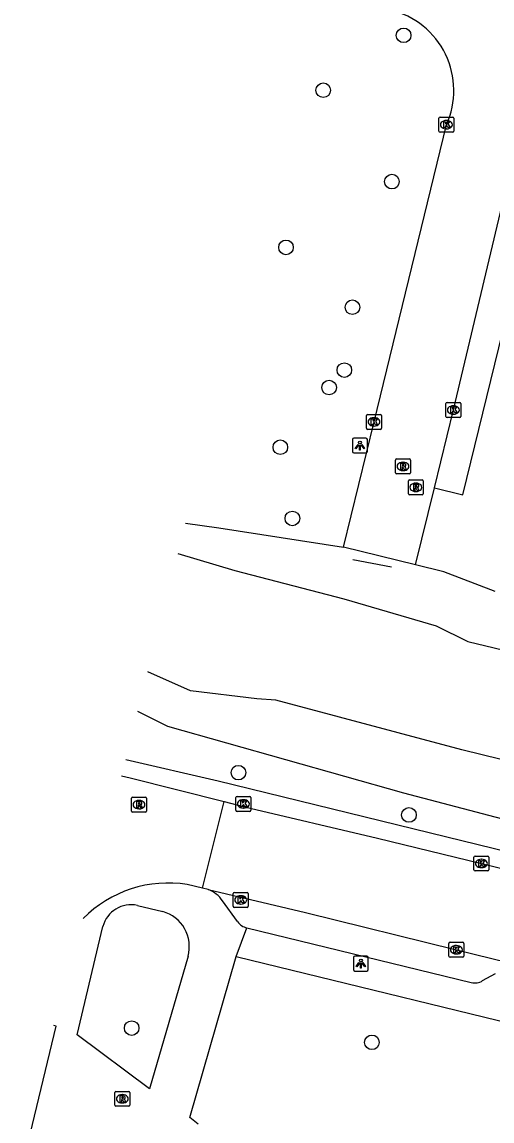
# Model space of a CAD drawing. Extents: x 163268 to 164360, y 381529 to 382285.
# Drawn here: x 163786.2 to 163817.7, y 382163.7 to 382237.2 of the extents above; entities that cross this region are included whole.
import ezdxf

# ---------------------------------------------------------------- set-up
doc = ezdxf.new("R2010")
doc.units = 0
for name, color, linetype in [('IMGEO_Boom', 7, 'Continuous'), ('IMGEO_Groenvoorziening', 7, 'Continuous'), ('IMGEO_Hek', 7, 'Continuous'), ('IMGEO_Kolk', 7, 'Continuous'), ('IMGEO_Lichtpunt', 7, 'Continuous'), ('IMGEO_Rijbaan_lokaal_gesloten', 7, 'Continuous'), ('IMGEO_Rijbaan_lokaal_open', 7, 'Continuous'), ('IMGEO_Rioolput', 7, 'Continuous'), ('IMGEO_Voetpad_open', 7, 'Continuous'), ('IMGEO_Waterloop', 7, 'Continuous')]:
    doc.layers.add(name, color=color, linetype=linetype)

msp = doc.modelspace()

# ---------------------------------------------------------------- linework, layer by layer
at = {"layer": 'IMGEO_Boom'}
for centre in [(163811.735, 382236.332), (163806.347, 382232.657), (163810.947, 382226.541), (163803.851, 382222.139), (163808.309, 382218.136), (163807.763, 382213.924), (163806.741, 382212.761), (163803.473, 382208.765), (163804.281, 382203.999), (163800.668, 382186.981), (163812.092, 382184.15), (163793.513, 382169.885), (163809.607, 382168.93)]:
    msp.add_circle(centre, 0.489, dxfattribs=at)
at = {"layer": 'IMGEO_Groenvoorziening'}
for points in [[(163797.119, 382203.681), (163799.361, 382203.372), (163807.708, 382202.068)], [(163817.871, 382199.104), (163814.432, 382200.431), (163812.542, 382200.891)], [(163853.204, 382175.038), (163829.348, 382180.985), (163811.747, 382185.605), (163795.941, 382190.081), (163793.926, 382191.067)]]:
    msp.add_lwpolyline(points, dxfattribs=at)
at = {"layer": 'IMGEO_Hek'}
msp.add_lwpolyline([(163810.934, 382200.738), (163808.326, 382201.225)], dxfattribs=at)
at = {"layer": 'IMGEO_Kolk'}
for p, q in [((163814.104, 382229.928), (163814.104, 382230.78)), ((163814.179, 382230.854), (163815.031, 382230.854)), ((163814.592, 382230.634), (163814.617, 382230.634)), ((163815.105, 382230.78), (163815.105, 382229.928)), ((163815.031, 382229.854), (163814.179, 382229.854)), ((163814.615, 382230.074), (163814.59, 382230.074)), ((163814.571, 382210.831), (163814.571, 382211.683)), ((163814.646, 382211.757), (163815.498, 382211.757)), ((163815.059, 382211.537), (163815.084, 382211.537)), ((163815.572, 382211.683), (163815.572, 382210.831)), ((163809.249, 382210.035), (163809.249, 382210.887)), ((163809.324, 382210.961), (163810.176, 382210.961)), ((163809.737, 382210.741), (163809.762, 382210.741)), ((163810.25, 382210.887), (163810.25, 382210.035)), ((163815.498, 382210.757), (163814.646, 382210.757)), ((163815.082, 382210.977), (163815.057, 382210.977)), ((163810.176, 382209.961), (163809.324, 382209.961)), ((163809.76, 382210.181), (163809.735, 382210.181)), ((163800.571, 382185.389), (163801.423, 382185.389)), ((163800.496, 382184.463), (163800.496, 382185.315)), ((163801.007, 382184.609), (163800.982, 382184.609)), ((163800.984, 382185.169), (163801.009, 382185.169)), ((163801.497, 382185.315), (163801.497, 382184.463)), ((163801.423, 382184.389), (163800.571, 382184.389)), ((163816.449, 382180.476), (163816.449, 382181.328)), ((163816.524, 382181.402), (163817.376, 382181.402)), ((163816.937, 382181.182), (163816.962, 382181.182)), ((163817.45, 382181.328), (163817.45, 382180.476)), ((163817.376, 382180.402), (163816.524, 382180.402)), ((163816.96, 382180.622), (163816.935, 382180.622)), ((163800.321, 382178.039), (163800.321, 382178.891)), ((163800.396, 382178.965), (163801.248, 382178.965)), ((163800.809, 382178.745), (163800.834, 382178.745)), ((163801.322, 382178.891), (163801.322, 382178.039)), ((163800.832, 382178.185), (163800.807, 382178.185)), ((163801.248, 382177.965), (163800.396, 382177.965)), ((163814.77, 382174.705), (163814.77, 382175.557)), ((163814.845, 382175.631), (163815.697, 382175.631)), ((163815.258, 382175.411), (163815.283, 382175.411)), ((163815.771, 382175.557), (163815.771, 382174.705)), ((163815.697, 382174.631), (163814.845, 382174.631)), ((163815.281, 382174.851), (163815.256, 382174.851))]:
    msp.add_line(p, q, dxfattribs=at)
for points in [[(163814.104, 382229.928), (163814.104, 382230.78)], [(163814.179, 382230.854), (163815.031, 382230.854)], [(163814.425, 382230.554), (163814.548, 382230.554), (163814.548, 382230.403), (163814.678, 382230.554), (163814.842, 382230.554), (163814.696, 382230.403), (163814.849, 382230.154), (163814.697, 382230.154), (163814.612, 382230.318), (163814.548, 382230.251), (163814.548, 382230.154), (163814.425, 382230.154), (163814.425, 382230.554)], [(163815.105, 382230.78), (163815.105, 382229.928)], [(163815.031, 382229.854), (163814.179, 382229.854)], [(163814.571, 382210.831), (163814.571, 382211.683)], [(163814.646, 382211.757), (163815.498, 382211.757)], [(163814.892, 382211.457), (163815.015, 382211.457), (163815.015, 382211.306), (163815.145, 382211.457), (163815.309, 382211.457), (163815.163, 382211.306), (163815.316, 382211.057), (163815.164, 382211.057), (163815.079, 382211.221), (163815.015, 382211.154), (163815.015, 382211.057), (163814.892, 382211.057), (163814.892, 382211.457)], [(163815.572, 382211.683), (163815.572, 382210.831)], [(163809.249, 382210.035), (163809.249, 382210.887)], [(163809.324, 382210.961), (163810.176, 382210.961)], [(163809.57, 382210.661), (163809.693, 382210.661), (163809.693, 382210.51), (163809.823, 382210.661), (163809.987, 382210.661), (163809.841, 382210.51), (163809.994, 382210.261), (163809.842, 382210.261), (163809.757, 382210.425), (163809.693, 382210.358), (163809.693, 382210.261), (163809.57, 382210.261), (163809.57, 382210.661)], [(163810.25, 382210.887), (163810.25, 382210.035)], [(163815.498, 382210.757), (163814.646, 382210.757)], [(163810.176, 382209.961), (163809.324, 382209.961)], [(163800.571, 382185.389), (163801.423, 382185.389)], [(163800.496, 382184.463), (163800.496, 382185.315)], [(163800.817, 382185.089), (163800.94, 382185.089), (163800.94, 382184.938), (163801.07, 382185.089), (163801.234, 382185.089), (163801.088, 382184.938), (163801.241, 382184.689), (163801.089, 382184.689), (163801.004, 382184.853), (163800.94, 382184.786), (163800.94, 382184.689), (163800.817, 382184.689), (163800.817, 382185.089)], [(163801.497, 382185.315), (163801.497, 382184.463)], [(163801.423, 382184.389), (163800.571, 382184.389)], [(163816.449, 382180.476), (163816.449, 382181.328)], [(163816.524, 382181.402), (163817.376, 382181.402)], [(163816.77, 382181.102), (163816.893, 382181.102), (163816.893, 382180.951), (163817.023, 382181.102), (163817.187, 382181.102), (163817.041, 382180.951), (163817.194, 382180.702), (163817.042, 382180.702), (163816.957, 382180.866), (163816.893, 382180.799), (163816.893, 382180.702), (163816.77, 382180.702), (163816.77, 382181.102)], [(163817.45, 382181.328), (163817.45, 382180.476)], [(163817.376, 382180.402), (163816.524, 382180.402)], [(163800.321, 382178.039), (163800.321, 382178.891)], [(163800.396, 382178.965), (163801.248, 382178.965)], [(163801.322, 382178.891), (163801.322, 382178.039)], [(163800.642, 382178.665), (163800.765, 382178.665), (163800.765, 382178.514), (163800.895, 382178.665), (163801.059, 382178.665), (163800.913, 382178.514), (163801.066, 382178.265), (163800.914, 382178.265), (163800.829, 382178.429), (163800.765, 382178.362), (163800.765, 382178.265), (163800.642, 382178.265), (163800.642, 382178.665)], [(163801.248, 382177.965), (163800.396, 382177.965)], [(163814.77, 382174.705), (163814.77, 382175.557)], [(163814.845, 382175.631), (163815.697, 382175.631)], [(163815.091, 382175.331), (163815.214, 382175.331), (163815.214, 382175.18), (163815.344, 382175.331), (163815.508, 382175.331), (163815.362, 382175.18), (163815.515, 382174.931), (163815.363, 382174.931), (163815.278, 382175.095), (163815.214, 382175.028), (163815.214, 382174.931), (163815.091, 382174.931), (163815.091, 382175.331)], [(163815.771, 382175.557), (163815.771, 382174.705)], [(163815.697, 382174.631), (163814.845, 382174.631)]]:
    msp.add_lwpolyline(points, dxfattribs=at)
for centre, start, end in [((163814.181, 382230.778), 91.55205, 178.44795), ((163814.181, 382230.778), 91.55205, 178.44795), ((163815.029, 382230.778), 1.55205, 88.44795), ((163815.029, 382230.778), 1.55205, 88.44795), ((163814.181, 382229.93), 181.55205, 268.44795), ((163814.181, 382229.93), 181.55205, 268.44795), ((163815.029, 382229.93), 271.55205, 358.44795), ((163815.029, 382229.93), 271.55205, 358.44795), ((163814.648, 382211.681), 91.55205, 178.44795), ((163814.648, 382211.681), 91.55205, 178.44795), ((163815.496, 382211.681), 1.55205, 88.44795), ((163815.496, 382211.681), 1.55205, 88.44795), ((163809.326, 382210.885), 91.55205, 178.44795), ((163809.326, 382210.885), 91.55205, 178.44795), ((163810.174, 382210.885), 1.55205, 88.44795), ((163810.174, 382210.885), 1.55205, 88.44795), ((163814.648, 382210.833), 181.55205, 268.44795), ((163814.648, 382210.833), 181.55205, 268.44795), ((163815.496, 382210.833), 271.55205, 358.44795), ((163815.496, 382210.833), 271.55205, 358.44795), ((163809.326, 382210.037), 181.55205, 268.44795), ((163809.326, 382210.037), 181.55205, 268.44795), ((163810.174, 382210.037), 271.55205, 358.44795), ((163810.174, 382210.037), 271.55205, 358.44795), ((163800.573, 382185.313), 91.55205, 178.44795), ((163800.573, 382185.313), 91.55205, 178.44795), ((163801.421, 382185.313), 1.55205, 88.44795), ((163801.421, 382185.313), 1.55205, 88.44795), ((163800.573, 382184.465), 181.55205, 268.44795), ((163800.573, 382184.465), 181.55205, 268.44795), ((163801.421, 382184.465), 271.55205, 358.44795), ((163801.421, 382184.465), 271.55205, 358.44795), ((163816.526, 382181.326), 91.55205, 178.44795), ((163816.526, 382181.326), 91.55205, 178.44795), ((163817.374, 382181.326), 1.55205, 88.44795), ((163817.374, 382181.326), 1.55205, 88.44795), ((163816.526, 382180.478), 181.55205, 268.44795), ((163816.526, 382180.478), 181.55205, 268.44795), ((163817.374, 382180.478), 271.55205, 358.44795), ((163817.374, 382180.478), 271.55205, 358.44795), ((163800.398, 382178.889), 91.55205, 178.44795), ((163800.398, 382178.889), 91.55205, 178.44795), ((163801.246, 382178.889), 1.55205, 88.44795), ((163801.246, 382178.889), 1.55205, 88.44795), ((163800.398, 382178.041), 181.55205, 268.44795), ((163800.398, 382178.041), 181.55205, 268.44795), ((163801.246, 382178.041), 271.55205, 358.44795), ((163801.246, 382178.041), 271.55205, 358.44795), ((163814.847, 382175.555), 91.55205, 178.44795), ((163814.847, 382175.555), 91.55205, 178.44795), ((163815.695, 382175.555), 1.55205, 88.44795), ((163815.695, 382175.555), 1.55205, 88.44795), ((163814.847, 382174.707), 181.55205, 268.44795), ((163814.847, 382174.707), 181.55205, 268.44795), ((163815.695, 382174.707), 271.55205, 358.44795), ((163815.695, 382174.707), 271.55205, 358.44795)]:
    msp.add_arc(centre, 0.0765, start, end, dxfattribs=at)
for centre, major_axis, ratio, start_param, end_param in [((163814.591, 382230.354), (-0.387, 0.002), 0.722429, 4.712389, 7.853982), ((163814.616, 382230.354), (-0.39, 0.002), 0.717154, 1.570796, 4.712389), ((163815.058, 382211.257), (-0.387, 0.002), 0.722429, 4.712389, 7.853982), ((163815.083, 382211.257), (-0.39, 0.002), 0.717154, 1.570796, 4.712389), ((163809.736, 382210.461), (-0.387, 0.002), 0.722429, 4.712389, 7.853982), ((163809.761, 382210.461), (-0.39, 0.002), 0.717154, 1.570796, 4.712389), ((163800.983, 382184.889), (-0.387, 0.002), 0.722429, 4.712389, 7.853982), ((163801.008, 382184.889), (-0.39, 0.002), 0.717154, 1.570796, 4.712389), ((163816.936, 382180.902), (-0.387, 0.002), 0.722429, 4.712389, 7.853982), ((163816.961, 382180.902), (-0.39, 0.002), 0.717154, 1.570796, 4.712389), ((163800.808, 382178.465), (-0.387, 0.002), 0.722429, 4.712389, 7.853982), ((163800.833, 382178.465), (-0.39, 0.002), 0.717154, 1.570796, 4.712389), ((163815.257, 382175.131), (-0.387, 0.002), 0.722429, 4.712389, 7.853982), ((163815.282, 382175.131), (-0.39, 0.002), 0.717154, 1.570796, 4.712389)]:
    msp.add_ellipse(centre, major_axis=major_axis, ratio=ratio, start_param=start_param, end_param=end_param, dxfattribs=at)
at = {"layer": 'IMGEO_Lichtpunt'}
for p, q in [((163808.309, 382209.283), (163808.309, 382208.476)), ((163808.309, 382209.283), (163808.309, 382208.476)), ((163809.211, 382209.378), (163808.403, 382209.378)), ((163809.211, 382209.378), (163808.403, 382209.378)), ((163809.305, 382208.476), (163809.305, 382209.283)), ((163809.305, 382208.476), (163809.305, 382209.283)), ((163808.403, 382208.382), (163809.211, 382208.382)), ((163808.403, 382208.382), (163809.211, 382208.382)), ((163808.371, 382174.604), (163808.371, 382173.797)), ((163808.371, 382174.604), (163808.371, 382173.797)), ((163809.273, 382174.699), (163808.465, 382174.699)), ((163809.273, 382174.699), (163808.465, 382174.699)), ((163809.367, 382173.797), (163809.367, 382174.604)), ((163809.367, 382173.797), (163809.367, 382174.604)), ((163808.465, 382173.703), (163809.273, 382173.703)), ((163808.465, 382173.703), (163809.273, 382173.703))]:
    msp.add_line(p, q, dxfattribs=at)
for points in [[(163808.683, 382208.947), (163808.722, 382208.919), (163808.534, 382208.657), (163808.496, 382208.684), (163808.683, 382208.947)], [(163808.785, 382208.899), (163808.832, 382208.899), (163808.832, 382208.577), (163808.785, 382208.577), (163808.785, 382208.899)], [(163808.895, 382208.919), (163808.933, 382208.946), (163809.12, 382208.684), (163809.081, 382208.656), (163808.895, 382208.919)], [(163808.745, 382174.268), (163808.784, 382174.24), (163808.596, 382173.978), (163808.558, 382174.005), (163808.745, 382174.268)], [(163808.847, 382174.22), (163808.894, 382174.22), (163808.894, 382173.898), (163808.847, 382173.898), (163808.847, 382174.22)], [(163808.957, 382174.24), (163808.995, 382174.267), (163809.182, 382174.005), (163809.143, 382173.977), (163808.957, 382174.24)]]:
    msp.add_lwpolyline(points, dxfattribs=at)
for centre in [(163808.808, 382209.081), (163808.87, 382174.402)]:
    msp.add_circle(centre, 0.0994, dxfattribs=at)
for centre, start, end in [((163808.403, 382209.283), 90, 180), ((163808.403, 382209.283), 90, 180), ((163809.211, 382209.283), 0, 90), ((163809.211, 382209.283), 0, 90), ((163808.403, 382208.476), 180, 270), ((163808.403, 382208.476), 180, 270), ((163809.211, 382208.476), 270, 0), ((163809.211, 382208.476), 270, 360), ((163808.465, 382174.604), 90, 180), ((163808.465, 382174.604), 90, 180), ((163809.273, 382174.604), 0, 90), ((163809.273, 382174.604), 0, 90), ((163808.465, 382173.797), 180, 270), ((163808.465, 382173.797), 180, 270), ((163809.273, 382173.797), 270, 0), ((163809.273, 382173.797), 270, 360)]:
    msp.add_arc(centre, 0.0946, start, end, dxfattribs=at)
at = {"layer": 'IMGEO_Rijbaan_lokaal_gesloten'}
for points in [[(163792.837, 382186.765), (163793.404, 382186.626), (163799.709, 382185.043)], [(163798.25, 382179.249), (163799.709, 382185.043)], [(163799.709, 382185.043), (163801.075, 382184.7), (163809.988, 382182.603), (163816.949, 382180.901), (163832.919, 382177.001), (163848.935, 382173.119), (163854.476, 382171.773)], [(163798.25, 382179.249), (163797.236, 382179.493)], [(163798.642, 382179.156), (163798.25, 382179.249)], [(163798.642, 382179.156), (163805.152, 382177.618), (163815.272, 382175.133), (163831.5, 382171.161), (163852.615, 382166.02)]]:
    msp.add_lwpolyline(points, dxfattribs=at)
msp.add_arc((163795.957, 382171.612), 7.984, 80.78543, 135.43872, dxfattribs=at)
at = {"layer": 'IMGEO_Rijbaan_lokaal_open'}
for points in [[(163813.798, 382206.04), (163815.071, 382211.257), (163819.106, 382228.163), (163820.259, 382232.933), (163820.543, 382233.681)], [(163807.708, 382202.068), (163809.751, 382210.461), (163814.606, 382230.353)], [(163812.542, 382200.891), (163813.798, 382206.04)], [(163812.542, 382200.891), (163807.708, 382202.068)]]:
    msp.add_lwpolyline(points, dxfattribs=at)
msp.add_arc((163809.557, 382232.642), 5.544, 335.61443, 76.21205, dxfattribs=at)
at = {"layer": 'IMGEO_Rioolput'}
for p, q in [((163811.193, 382207.056), (163811.193, 382207.908)), ((163811.268, 382207.982), (163812.12, 382207.982)), ((163811.681, 382207.762), (163811.706, 382207.762)), ((163812.194, 382207.908), (163812.194, 382207.056)), ((163812.12, 382206.982), (163811.268, 382206.982)), ((163811.704, 382207.202), (163811.679, 382207.202)), ((163812.053, 382205.652), (163812.053, 382206.504)), ((163812.128, 382206.578), (163812.98, 382206.578)), ((163812.541, 382206.358), (163812.566, 382206.358)), ((163813.054, 382206.504), (163813.054, 382205.652)), ((163812.98, 382205.578), (163812.128, 382205.578)), ((163812.564, 382205.798), (163812.539, 382205.798)), ((163793.577, 382185.341), (163794.429, 382185.341)), ((163793.502, 382184.415), (163793.502, 382185.267)), ((163793.99, 382185.121), (163794.015, 382185.121)), ((163794.503, 382185.267), (163794.503, 382184.415)), ((163794.429, 382184.341), (163793.577, 382184.341)), ((163794.013, 382184.561), (163793.988, 382184.561)), ((163792.384, 382164.725), (163792.384, 382165.577)), ((163792.459, 382165.651), (163793.311, 382165.651)), ((163793.385, 382165.577), (163793.385, 382164.725)), ((163792.895, 382164.871), (163792.87, 382164.871)), ((163792.872, 382165.431), (163792.897, 382165.431)), ((163793.311, 382164.651), (163792.459, 382164.651))]:
    msp.add_line(p, q, dxfattribs=at)
for points in [[(163811.193, 382207.056), (163811.193, 382207.908)], [(163811.268, 382207.982), (163812.12, 382207.982)], [(163811.782, 382207.68), (163811.53, 382207.682), (163811.53, 382207.282)], [(163811.53, 382207.282), (163811.654, 382207.282), (163811.654, 382207.444), (163811.665, 382207.444)], [(163811.708, 382207.601), (163811.654, 382207.601), (163811.654, 382207.52)], [(163811.654, 382207.52), (163811.706, 382207.52)], [(163811.712, 382207.415), (163811.783, 382207.282), (163811.923, 382207.282), (163811.858, 382207.408)], [(163812.194, 382207.908), (163812.194, 382207.056)], [(163812.12, 382206.982), (163811.268, 382206.982)], [(163812.053, 382205.652), (163812.053, 382206.504)], [(163812.128, 382206.578), (163812.98, 382206.578)], [(163812.642, 382206.276), (163812.39, 382206.278), (163812.39, 382205.878)], [(163812.39, 382205.878), (163812.514, 382205.878), (163812.514, 382206.04), (163812.525, 382206.04)], [(163812.568, 382206.197), (163812.514, 382206.197), (163812.514, 382206.116)], [(163812.514, 382206.116), (163812.566, 382206.116)], [(163812.572, 382206.011), (163812.643, 382205.878), (163812.783, 382205.878), (163812.718, 382206.004)], [(163813.054, 382206.504), (163813.054, 382205.652)], [(163812.98, 382205.578), (163812.128, 382205.578)], [(163793.577, 382185.341), (163794.429, 382185.341)], [(163793.502, 382184.415), (163793.502, 382185.267)], [(163794.091, 382185.039), (163793.839, 382185.041), (163793.839, 382184.641)], [(163793.839, 382184.641), (163793.963, 382184.641), (163793.963, 382184.803), (163793.974, 382184.803)], [(163794.017, 382184.96), (163793.963, 382184.96), (163793.963, 382184.879)], [(163793.963, 382184.879), (163794.015, 382184.879)], [(163794.021, 382184.774), (163794.092, 382184.641), (163794.232, 382184.641), (163794.167, 382184.767)], [(163794.503, 382185.267), (163794.503, 382184.415)], [(163794.429, 382184.341), (163793.577, 382184.341)], [(163792.384, 382164.725), (163792.384, 382165.577)], [(163792.459, 382165.651), (163793.311, 382165.651)], [(163793.385, 382165.577), (163793.385, 382164.725)], [(163792.973, 382165.349), (163792.721, 382165.351), (163792.721, 382164.951)], [(163792.721, 382164.951), (163792.845, 382164.951), (163792.845, 382165.113), (163792.856, 382165.113)], [(163792.899, 382165.27), (163792.845, 382165.27), (163792.845, 382165.189)], [(163792.845, 382165.189), (163792.897, 382165.189)], [(163792.903, 382165.084), (163792.974, 382164.951), (163793.114, 382164.951), (163793.049, 382165.077)], [(163793.311, 382164.651), (163792.459, 382164.651)]]:
    msp.add_lwpolyline(points, dxfattribs=at)
for centre, radius, start, end in [((163811.27, 382207.906), 0.0765, 91.55205, 178.44795), ((163811.27, 382207.906), 0.0765, 91.55205, 178.44795), ((163811.664, 382207.391), 0.0533, 26.02933, 88.69889), ((163811.69, 382207.709), 0.19, 274.7715, 282.96867), ((163811.714, 382207.505), 0.0964, 77.00612, 93.18647), ((163811.728, 382207.562), 0.0378, 276.66336, 79.67722), ((163811.781, 382207.57), 0.109, 350.36119, 89.41601), ((163811.779, 382207.57), 0.112, 277.58423, 350.98172), ((163811.763, 382207.355), 0.108, 29.51342, 73.79051), ((163812.118, 382207.906), 0.0765, 1.55205, 88.44795), ((163812.118, 382207.906), 0.0765, 1.55205, 88.44795), ((163811.27, 382207.058), 0.0765, 181.55205, 268.44795), ((163811.27, 382207.058), 0.0765, 181.55205, 268.44795), ((163812.118, 382207.058), 0.0765, 271.55205, 358.44795), ((163812.118, 382207.058), 0.0765, 271.55205, 358.44795), ((163812.13, 382206.502), 0.0765, 91.55205, 178.44795), ((163812.13, 382206.502), 0.0765, 91.55205, 178.44795), ((163812.524, 382205.987), 0.0533, 26.02933, 88.69889), ((163812.55, 382206.305), 0.19, 274.7715, 282.96867), ((163812.574, 382206.101), 0.0964, 77.00612, 93.18647), ((163812.588, 382206.158), 0.0378, 276.66336, 79.67722), ((163812.641, 382206.166), 0.109, 350.36119, 89.41601), ((163812.639, 382206.166), 0.112, 277.58423, 350.98172), ((163812.623, 382205.951), 0.108, 29.51342, 73.79051), ((163812.978, 382206.502), 0.0765, 1.55205, 88.44795), ((163812.978, 382206.502), 0.0765, 1.55205, 88.44795), ((163812.13, 382205.654), 0.0765, 181.55205, 268.44795), ((163812.13, 382205.654), 0.0765, 181.55205, 268.44795), ((163812.978, 382205.654), 0.0765, 271.55205, 358.44795), ((163812.978, 382205.654), 0.0765, 271.55205, 358.44795), ((163793.579, 382185.265), 0.0765, 91.55205, 178.44795), ((163793.579, 382185.265), 0.0765, 91.55205, 178.44795), ((163794.427, 382185.265), 0.0765, 1.55205, 88.44795), ((163794.427, 382185.265), 0.0765, 1.55205, 88.44795), ((163793.973, 382184.75), 0.0533, 26.02933, 88.69889), ((163793.999, 382185.068), 0.19, 274.7715, 282.96867), ((163794.023, 382184.864), 0.0964, 77.00612, 93.18647), ((163794.037, 382184.921), 0.0378, 276.66336, 79.67722), ((163794.09, 382184.929), 0.109, 350.36119, 89.41601), ((163794.088, 382184.929), 0.112, 277.58423, 350.98172), ((163794.072, 382184.714), 0.108, 29.51342, 73.79051), ((163793.579, 382184.417), 0.0765, 181.55205, 268.44795), ((163793.579, 382184.417), 0.0765, 181.55205, 268.44795), ((163794.427, 382184.417), 0.0765, 271.55205, 358.44795), ((163794.427, 382184.417), 0.0765, 271.55205, 358.44795), ((163792.461, 382165.575), 0.0765, 91.55205, 178.44795), ((163792.461, 382165.575), 0.0765, 91.55205, 178.44795), ((163793.309, 382165.575), 0.0765, 1.55205, 88.44795), ((163793.309, 382165.575), 0.0765, 1.55205, 88.44795), ((163792.855, 382165.06), 0.0533, 26.02933, 88.69889), ((163792.881, 382165.378), 0.19, 274.7715, 282.96867), ((163792.905, 382165.174), 0.0964, 77.00612, 93.18647), ((163792.919, 382165.231), 0.0378, 276.66336, 79.67722), ((163792.972, 382165.239), 0.109, 350.36119, 89.41601), ((163792.97, 382165.239), 0.112, 277.58423, 350.98172), ((163792.954, 382165.024), 0.108, 29.51342, 73.79051), ((163792.461, 382164.727), 0.0765, 181.55205, 268.44795), ((163792.461, 382164.727), 0.0765, 181.55205, 268.44795), ((163793.309, 382164.727), 0.0765, 271.55205, 358.44795), ((163793.309, 382164.727), 0.0765, 271.55205, 358.44795)]:
    msp.add_arc(centre, radius, start, end, dxfattribs=at)
for centre, major_axis, ratio, start_param, end_param in [((163811.68, 382207.482), (-0.387, 0.002), 0.722429, 4.712389, 7.853982), ((163811.705, 382207.482), (-0.39, 0.002), 0.717154, 1.570796, 4.712389), ((163812.54, 382206.078), (-0.387, 0.002), 0.722429, 4.712389, 7.853982), ((163812.565, 382206.078), (-0.39, 0.002), 0.717154, 1.570796, 4.712389), ((163793.989, 382184.841), (-0.387, 0.002), 0.722429, 4.712389, 7.853982), ((163794.014, 382184.841), (-0.39, 0.002), 0.717154, 1.570796, 4.712389), ((163792.871, 382165.151), (-0.387, 0.002), 0.722429, 4.712389, 7.853982), ((163792.896, 382165.151), (-0.39, 0.002), 0.717154, 1.570796, 4.712389)]:
    msp.add_ellipse(centre, major_axis=major_axis, ratio=ratio, start_param=start_param, end_param=end_param, dxfattribs=at)
at = {"layer": 'IMGEO_Voetpad_open'}
for points in [[(163813.798, 382206.04), (163815.696, 382205.587), (163821.571, 382229.546)], [(163858.186, 382172.452), (163857.005, 382172.258), (163856.815, 382173.34), (163855.378, 382173.362), (163855.29, 382172.74), (163831.956, 382178.425), (163799.313, 382186.402), (163793.111, 382187.848)], [(163793.897, 382178.093), (163795.589, 382177.678)], [(163800.603, 382177.01), (163799.602, 382178.392)], [(163789.865, 382169.431), (163791.582, 382176.684)], [(163800.51, 382174.679), (163801.236, 382176.594)], [(163801.236, 382176.594), (163816.269, 382172.943)], [(163797.287, 382174.694), (163794.714, 382165.812), (163789.865, 382169.431)], [(163797.974, 382163.445), (163797.398, 382163.896), (163800.51, 382174.679)], [(163800.51, 382174.679), (163823.589, 382169.051)], [(163817.029, 382173.061), (163817.902, 382173.543)], [(163786.159, 382162.315), (163786.576, 382162.224), (163788.441, 382170.011), (163788.292, 382170.048)]]:
    msp.add_lwpolyline(points, dxfattribs=at)
for centre, radius, start, end in [((163797.958, 382177.312), 1.967, 33.31269, 69.65943), ((163793.477, 382176.177), 1.962, 77.64326, 165.00942), ((163794.956, 382175.343), 2.419, 344.44572, 74.83705), ((163801.448, 382177.606), 1.034, 215.20778, 258.16734), ((163816.527, 382173.788), 0.883, 253.0131, 304.63781)]:
    msp.add_arc(centre, radius, start, end, dxfattribs=at)
at = {"layer": 'IMGEO_Waterloop'}
for points in [[(163796.604, 382201.648), (163800.415, 382200.515), (163807.728, 382198.615), (163813.916, 382196.803), (163816.046, 382195.764), (163819.56, 382194.92)], [(163855.751, 382184.72), (163857.074, 382184.258), (163856.627, 382182.979), (163855.99, 382181.153), (163853.515, 382179.66), (163840.646, 382182.469), (163829.917, 382185.005), (163815.626, 382188.515), (163803.182, 382191.841), (163801.892, 382191.922), (163797.444, 382192.463), (163794.602, 382193.737)]]:
    msp.add_lwpolyline(points, dxfattribs=at)

doc.saveas('drawing.dxf')
